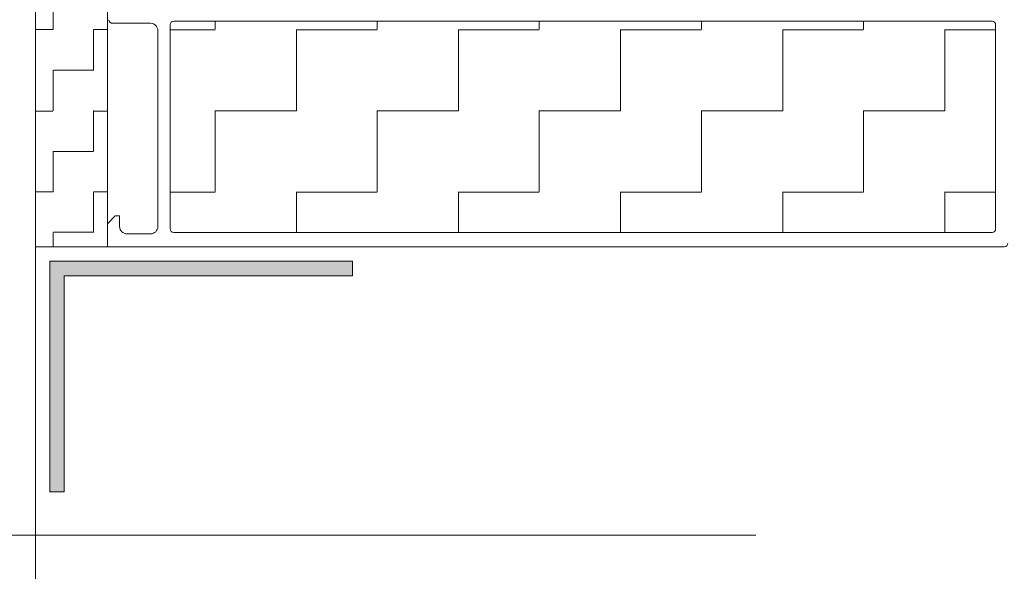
# Model space of a CAD drawing. Header units: metres. Extents: x 1316.5 to 1415.3, y -94.1 to -52.
# Tile 594 of 656: x 1411.6116 to 1411.7483, y -73.4814 to -73.4049. Entities that reach past the tile are written whole.
import ezdxf

# ---------------------------------------------------------------- set-up
doc = ezdxf.new("R2010")
doc.units = ezdxf.units.M
doc.header["$PDMODE"] = 65
for name, pattern in [('AUSGEZOGEN', [0]), ('GETRENNT2_S10', [0.045, 0.02, -0.01, 0, -0.005, 0, -0.01]), ('PUNKT2_S9', [0.0015, 0, -0.0015])]:
    doc.linetypes.add(name, pattern=pattern)
for name, color, linetype, lineweight in [('XR$3$Fenster', 3, 'AUSGEZOGEN', 18), ('XR$3$Maßlinie 1_50', 7, 'AUSGEZOGEN', 25), ('XR$3$Muster', 4, 'AUSGEZOGEN', 13), ('XR$3$Möblierung', 4, 'AUSGEZOGEN', 13), ('XR$3$SNL_D_BD_FL_250', 7, 'AUSGEZOGEN', 18), ('XR$3$Wand Mauerwerk tr_1', 42, 'AUSGEZOGEN', 18)]:
    doc.layers.add(name, color=color, linetype=linetype, lineweight=lineweight)
doc.styles.add('ARIAL', font='arial.ttf')
doc.dimstyles.new('DIMSTYLE_24', dxfattribs={"dimtxt": 0.03, "dimasz": 0.03, "dimexe": 0, "dimexo": 1e-06, "dimgap": 0.015, "dimtad": 2, "dimdec": 0, "dimlfac": 100, "dimrnd": 0.5, "dimzin": 12, "dimdsep": 46, "dimtxsty": 'ARIAL', "dimblk1": 'ALL_ML_KREIS', "dimblk2": 'ALL_ML_KREIS', "dimsah": 1, "dimcen": 0, "dimse1": 1, "dimse2": 1, "dimclrd": 7, "dimclre": 7, "dimclrt": 7, "dimadec": 0, "dimazin": 0, "dimtfac": 1, "dimtdec": 0, "dimtix": 1, "dimtmove": 2, "dimatfit": 3, "dimfxl": 0, "dimtzin": 0, "dimlwd": 0, "dimlwe": 25, "dimarcsym": 0})
doc.dimstyles.new('DIMSTYLE_27', dxfattribs={"dimtxt": 0.04, "dimasz": 0.03, "dimexe": 0, "dimexo": 1e-06, "dimgap": 0.02, "dimtad": 2, "dimrnd": 0.005, "dimzin": 4, "dimdsep": 46, "dimtxsty": 'ARIAL', "dimblk1": 'ALL_ML_KREIS', "dimblk2": 'ALL_ML_KREIS', "dimsah": 1, "dimcen": 0, "dimse1": 1, "dimse2": 1, "dimclrd": 7, "dimclre": 7, "dimclrt": 7, "dimadec": 0, "dimazin": 0, "dimtfac": 1, "dimtdec": 0, "dimtix": 1, "dimtmove": 2, "dimatfit": 3, "dimfxl": 0, "dimtzin": 0, "dimlwd": 0, "dimlwe": 25, "dimarcsym": 0})
doc.dimstyles.new('DIMSTYLE_4', dxfattribs={"dimtxt": 0.04, "dimasz": 0.03, "dimexe": 0, "dimexo": 1e-06, "dimgap": 0.02, "dimtad": 2, "dimdec": 1, "dimlfac": 100, "dimrnd": 0.5, "dimzin": 4, "dimdsep": 46, "dimtxsty": 'ARIAL', "dimblk1": 'ALL_ML_KREIS', "dimblk2": 'ALL_ML_KREIS', "dimsah": 1, "dimcen": 0, "dimse1": 1, "dimse2": 1, "dimclrd": 7, "dimclre": 7, "dimclrt": 7, "dimadec": 0, "dimazin": 0, "dimtfac": 1, "dimtdec": 0, "dimtix": 1, "dimtmove": 2, "dimatfit": 3, "dimfxl": 0, "dimtzin": 0, "dimlwd": 0, "dimlwe": 25, "dimarcsym": 0})

# ---------------------------------------------------------------- blocks, each defined once
blk = doc.blocks.new('ALL_ML_KREIS')
at = {"color": 0, "linetype": 'ByBlock', "lineweight": -2}
for p, q in [((0, -0.5), (0, 0.5)), ((-1, 0), (0.5, 0))]:
    blk.add_line(p, q, dxfattribs=at)
blk.add_circle((0, 0), 0.15, dxfattribs=at)
blk = doc.blocks.new('*D210')
at = {"layer": 'DEFPOINTS', "color": 7, "linetype": 'AUSGEZOGEN', "lineweight": 25, "transparency": 33554687}
for p in [(1411.627754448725, -73.33636920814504), (1411.882802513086, -73.47636920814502), (1411.914987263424, -73.47636920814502)]:
    blk.add_point(p, dxfattribs=at)
at = {"layer": 'XR$3$Maßlinie 1_50', "color": 7, "linetype": 'AUSGEZOGEN', "lineweight": -2, "transparency": 33554687}
blk.add_line((1411.914987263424, -73.47636920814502), (1411.914987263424, -73.33636920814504), dxfattribs=at)
at = {"layer": 'XR$3$Maßlinie 1_50', "color": 7, "linetype": 'AUSGEZOGEN', "lineweight": 25, "transparency": 33554687, "xscale": 0.03, "yscale": 0.03, "zscale": 0.03}
for p, rotation in [((1411.914987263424, -73.33636920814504), 90), ((1411.914987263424, -73.47636920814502), 270)]:
    blk.add_blockref('ALL_ML_KREIS', p, dxfattribs=dict(at, rotation=rotation))
at = {"layer": 'XR$3$Maßlinie 1_50', "color": 7, "linetype": 'AUSGEZOGEN', "lineweight": 25, "transparency": 33554687, "insert": (1411.889987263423, -73.40766456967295), "char_height": 0.03, "width": 0.06, "attachment_point": 5, "rotation": 90, "style": 'ARIAL'}
blk.add_mtext('\\A1;{14}', dxfattribs=at)
blk = doc.blocks.new('*D239')
at = {"layer": 'DEFPOINTS', "color": 7, "linetype": 'AUSGEZOGEN', "lineweight": 25, "transparency": 33554687}
for p in [(1411.748766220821, -73.43636920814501), (1411.523766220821, -73.84536920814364), (1411.523766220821, -74.35704428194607)]:
    blk.add_point(p, dxfattribs=at)
at = {"layer": 'XR$3$Maßlinie 1_50', "color": 7, "linetype": 'AUSGEZOGEN', "lineweight": -2, "transparency": 33554687}
blk.add_line((1411.523766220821, -74.35704428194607), (1411.748766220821, -74.35704428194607), dxfattribs=at)
at = {"layer": 'XR$3$Maßlinie 1_50', "color": 7, "linetype": 'AUSGEZOGEN', "lineweight": 25, "transparency": 33554687, "xscale": 0.03, "yscale": 0.03, "zscale": 0.03, "rotation": 180}
blk.add_blockref('ALL_ML_KREIS', (1411.523766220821, -74.35704428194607), dxfattribs=at)
at = {"layer": 'XR$3$Maßlinie 1_50', "color": 7, "linetype": 'AUSGEZOGEN', "lineweight": 25, "transparency": 33554687, "xscale": 0.03, "yscale": 0.03, "zscale": 0.03}
blk.add_blockref('ALL_ML_KREIS', (1411.748766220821, -74.35704428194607), dxfattribs=at)
at = {"layer": 'XR$3$Maßlinie 1_50', "color": 7, "linetype": 'AUSGEZOGEN', "lineweight": 25, "transparency": 33554687, "insert": (1411.652536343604, -74.32704428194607), "char_height": 0.04, "width": 0.16, "attachment_point": 5, "style": 'ARIAL'}
blk.add_mtext('\\A1;{\\A1;{22\\H0.026400;\\S5^ ;}}', dxfattribs=at)
blk = doc.blocks.new('*D240')
at = {"layer": 'DEFPOINTS', "color": 7, "linetype": 'AUSGEZOGEN', "lineweight": 25, "transparency": 33554687}
for p in [(1411.748766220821, -73.43636920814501), (1412.798766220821, -73.43636920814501), (1411.748766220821, -74.35704428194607)]:
    blk.add_point(p, dxfattribs=at)
at = {"layer": 'XR$3$Maßlinie 1_50', "color": 7, "linetype": 'AUSGEZOGEN', "lineweight": -2, "transparency": 33554687}
blk.add_line((1411.748766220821, -74.35704428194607), (1412.798766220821, -74.35704428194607), dxfattribs=at)
at = {"layer": 'XR$3$Maßlinie 1_50', "color": 7, "linetype": 'AUSGEZOGEN', "lineweight": 25, "transparency": 33554687, "xscale": 0.03, "yscale": 0.03, "zscale": 0.03, "rotation": 180}
blk.add_blockref('ALL_ML_KREIS', (1411.748766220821, -74.35704428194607), dxfattribs=at)
at = {"layer": 'XR$3$Maßlinie 1_50', "color": 7, "linetype": 'AUSGEZOGEN', "lineweight": 25, "transparency": 33554687, "xscale": 0.03, "yscale": 0.03, "zscale": 0.03}
blk.add_blockref('ALL_ML_KREIS', (1412.798766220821, -74.35704428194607), dxfattribs=at)
at = {"layer": 'XR$3$Maßlinie 1_50', "color": 7, "linetype": 'AUSGEZOGEN', "lineweight": 25, "transparency": 33554687, "insert": (1412.276505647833, -74.32636215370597), "char_height": 0.04, "width": 0.16, "attachment_point": 5, "style": 'ARIAL'}
blk.add_mtext('\\A1;{\\A1;{1.05\\H0.026400;\\S^ ;}}', dxfattribs=at)
blk = doc.blocks.new('*D248')
at = {"layer": 'DEFPOINTS', "color": 7, "linetype": 'AUSGEZOGEN', "lineweight": 25, "transparency": 33554687}
for p in [(1411.523766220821, -72.95764860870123), (1411.523766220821, -73.72702482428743), (1413.023766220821, -73.73636920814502)]:
    blk.add_point(p, dxfattribs=at)
at = {"layer": 'XR$3$Maßlinie 1_50', "color": 7, "linetype": 'AUSGEZOGEN', "lineweight": -2, "transparency": 33554687}
blk.add_line((1411.523766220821, -72.95764860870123), (1413.023766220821, -72.95764860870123), dxfattribs=at)
at = {"layer": 'XR$3$Maßlinie 1_50', "color": 7, "linetype": 'AUSGEZOGEN', "lineweight": 25, "transparency": 33554687, "xscale": 0.03, "yscale": 0.03, "zscale": 0.03, "rotation": 180}
blk.add_blockref('ALL_ML_KREIS', (1411.523766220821, -72.95764860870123), dxfattribs=at)
at = {"layer": 'XR$3$Maßlinie 1_50', "color": 7, "linetype": 'AUSGEZOGEN', "lineweight": 25, "transparency": 33554687, "xscale": 0.03, "yscale": 0.03, "zscale": 0.03}
blk.add_blockref('ALL_ML_KREIS', (1413.023766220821, -72.95764860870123), dxfattribs=at)
at = {"layer": 'XR$3$Maßlinie 1_50', "color": 7, "linetype": 'AUSGEZOGEN', "lineweight": 25, "transparency": 33554687, "insert": (1412.27672392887, -72.92696648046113), "char_height": 0.04, "width": 0.16, "attachment_point": 5, "style": 'ARIAL'}
blk.add_mtext('\\A1;{\\A1;{1.50\\H0.026400;\\S^ ;}}', dxfattribs=at)

msp = doc.modelspace()

# ---------------------------------------------------------------- hatches: boundary and pattern name
at = {"layer": 'XR$3$Fenster', "linetype": 'AUSGEZOGEN', "lineweight": 13, "transparency": 33554687}
msp.add_hatch(color=253, dxfattribs=at).paths.add_polyline_path([(1411.615766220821, -73.47036920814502), (1411.617766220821, -73.47036920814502), (1411.617766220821, -73.44036920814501), (1411.657766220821, -73.44036920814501), (1411.657766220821, -73.43836920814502), (1411.615766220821, -73.43836920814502)])
at = {"layer": 'XR$3$Muster', "linetype": 'AUSGEZOGEN', "lineweight": 13, "transparency": 33554687}
h = msp.add_hatch(dxfattribs=at)
h.set_pattern_fill('MUSTER', color=4, scale=0.005625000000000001, angle=90.00000000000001, style=0, pattern_type=2)
h.set_pattern_definition([(90.00000000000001, (-0.01125, 0.01125), (-0.005625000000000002, 0.005625), [0.005625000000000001, -0.005625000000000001]), (180, (-0.01125, 0.01125), (-0.005625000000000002, -0.005625), [0.005625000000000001, -0.005625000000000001])])
h.paths.add_polyline_path([(1411.623766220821, -73.34136920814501), (1411.668766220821, -73.34136920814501), (1411.668766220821, -73.33636920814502), (1411.613766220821, -73.33636920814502), (1411.613766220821, -73.43636920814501), (1411.623766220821, -73.43636920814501)], flags=0)
h = msp.add_hatch(dxfattribs=at)
h.set_pattern_fill('MUSTER', color=4, scale=0.01125, angle=90.00000000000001, style=0, pattern_type=2)
h.set_pattern_definition([(90.00000000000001, (-0.02250000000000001, 0.0225), (-0.01125, 0.01125), [0.01125, -0.01125]), (180, (-0.02250000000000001, 0.0225), (-0.01125, -0.01125), [0.01125, -0.01125])])
h.paths.add_polyline_path([(1411.747066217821, -73.4055689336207), (1411.746566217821, -73.4050689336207), (1411.632966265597, -73.4050689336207), (1411.632466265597, -73.4055689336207), (1411.632466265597, -73.43386917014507), (1411.632966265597, -73.43436920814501), (1411.746566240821, -73.43436922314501), (1411.747066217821, -73.43386920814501)], flags=0)

# ---------------------------------------------------------------- linework, layer by layer
at = {"layer": 'XR$3$Fenster', "color": 7, "linetype": 'AUSGEZOGEN', "lineweight": 13, "transparency": 33554687}
msp.add_lwpolyline([(1411.613766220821, -73.47636920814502), (1411.533766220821, -73.47636920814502), (1411.533766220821, -73.33636920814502), (1411.613766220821, -73.33636920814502), (1411.613766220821, -73.47636920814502)], close=True, dxfattribs=at)
at = {"layer": 'XR$3$Möblierung', "color": 4, "linetype": 'AUSGEZOGEN', "lineweight": 13, "transparency": 33554687}
msp.add_line((1411.623766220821, -73.43636920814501), (1411.613766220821, -73.43636920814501), dxfattribs=at)
at = {"layer": 'XR$3$SNL_D_BD_FL_250', "color": 7, "linetype": 'AUSGEZOGEN', "lineweight": 13, "transparency": 33554687}
for p, q in [((1411.623766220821, -73.34136920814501), (1411.623766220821, -73.43636920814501)), ((1411.629766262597, -73.4053689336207), (1411.624466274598, -73.4053689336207)), ((1411.746566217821, -73.4050689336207), (1411.632966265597, -73.4050689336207)), ((1411.630766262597, -73.43356922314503), (1411.630766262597, -73.40636893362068)), ((1411.632466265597, -73.4055689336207), (1411.632466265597, -73.43386917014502)), ((1411.747066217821, -73.43386920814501), (1411.747066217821, -73.4055689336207)), ((1411.626466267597, -73.43456920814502), (1411.629766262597, -73.43456920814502)), ((1411.632966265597, -73.43436920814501), (1411.746566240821, -73.43436922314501)), ((1411.748266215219, -73.43636920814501), (1411.623766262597, -73.43636920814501)), ((1411.657766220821, -73.43836920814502), (1411.615766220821, -73.43836920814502)), ((1411.615766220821, -73.47036920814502), (1411.615766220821, -73.43836920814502)), ((1411.657766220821, -73.44036920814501), (1411.657766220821, -73.43836920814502)), ((1411.657766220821, -73.44036920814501), (1411.617766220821, -73.44036920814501)), ((1411.617766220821, -73.47036920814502), (1411.617766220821, -73.44036920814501)), ((1411.617766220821, -73.47036920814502), (1411.615766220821, -73.47036920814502))]:
    msp.add_line(p, q, dxfattribs=at)
msp.add_lwpolyline([(1411.748266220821, -73.43636920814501), (1411.623766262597, -73.43636920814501), (1411.623766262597, -73.43316921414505), (1411.624866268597, -73.43206920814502), (1411.625466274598, -73.43206920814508), (1411.625466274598, -73.43356921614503)], dxfattribs=at)
for centre, radius, start, end in [((1411.624466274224, -73.40486893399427), 0.000499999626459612, 180, 270), ((1411.629766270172, -73.40636892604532), 0.0009999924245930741, 359.9995659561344, 90.00043402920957), ((1411.632966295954, -73.40556896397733), 0.0005000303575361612, 90.00347840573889, 179.9965215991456), ((1411.746566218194, -73.40556893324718), 0.000499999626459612, 0, 90), ((1411.626466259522, -73.4335692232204), 0.000999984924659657, 179.9995946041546, 270.0004626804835), ((1411.629766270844, -73.43356921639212), 0.000999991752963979, 269.9995274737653, 359.9996130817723), ((1411.63296623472, -73.43386923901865), 0.0004999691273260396, 179.9921071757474, 270.0035385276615), ((1411.746566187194, -73.43386919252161), 0.0005000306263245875, 270.0061447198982, 359.9982097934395), ((1411.748266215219, -73.43586920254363), 0.0005000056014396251, 270.0006418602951, 359.9993581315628)]:
    msp.add_arc(centre, radius, start, end, dxfattribs=at)
at = {"layer": 'XR$3$Wand Mauerwerk tr_1', "color": 7, "linetype": 'GETRENNT2_S10', "lineweight": 13, "transparency": 33554687}
msp.add_line((1411.613766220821, -73.47636920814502), (1411.929766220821, -73.47636920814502), dxfattribs=at)
at = {"layer": 'XR$3$Wand Mauerwerk tr_1', "color": 52, "linetype": 'PUNKT2_S9', "lineweight": 13, "transparency": 33554687}
msp.add_line((1411.613766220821, -74.50915041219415), (1411.613766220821, -73.47636920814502), dxfattribs=at)

# ---------------------------------------------------------------- dimensions: what is measured, and where the dimension line sits
at = {"layer": 'XR$3$Maßlinie 1_50', "color": 7, "linetype": 'AUSGEZOGEN', "lineweight": 25, "transparency": 33554687}
for base, p1, p2, dimstyle, picture, middle in [((1413.023766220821, -72.95764860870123), (1411.523766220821, -73.72702382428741), (1413.023766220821, -73.73636820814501), 'DIMSTYLE_27', '*D248', (1412.27672392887, -72.92696648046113)), ((1411.748766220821, -74.35704428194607), (1411.523766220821, -73.84537020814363), (1411.748766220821, -73.43637020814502), 'DIMSTYLE_4', '*D239', (1411.652536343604, -74.32704428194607)), ((1412.798766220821, -74.35704428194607), (1411.748766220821, -73.43637020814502), (1412.798766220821, -73.43637020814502), 'DIMSTYLE_27', '*D240', (1412.276505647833, -74.32636215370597))]:
    dim = msp.add_linear_dim(base=base, p1=p1, p2=p2, dimstyle=dimstyle, override={"dimpost": '<>', "dimclrd": 7, "dimclre": 7, "dimclrt": 7, "dimlwd": 0, "dimlwe": 25}, dxfattribs=at)
    dim.commit()
    dim.dimension.update_dxf_attribs({"geometry": picture, "text_midpoint": middle, "dimtype": 160})
dim = msp.add_linear_dim(base=(1411.914987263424, -73.33636920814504), p1=(1411.882803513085, -73.47636920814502), p2=(1411.627755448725, -73.33636920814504), angle=90, dimstyle='DIMSTYLE_24', override={"dimpost": '<>', "dimclrd": 7, "dimclre": 7, "dimclrt": 7, "dimlwd": 0, "dimlwe": 25}, dxfattribs=at)
dim.commit()
dim.dimension.update_dxf_attribs({"geometry": '*D210', "text_midpoint": (1411.889987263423, -73.40766456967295), "dimtype": 160})

doc.saveas('drawing.dxf')
